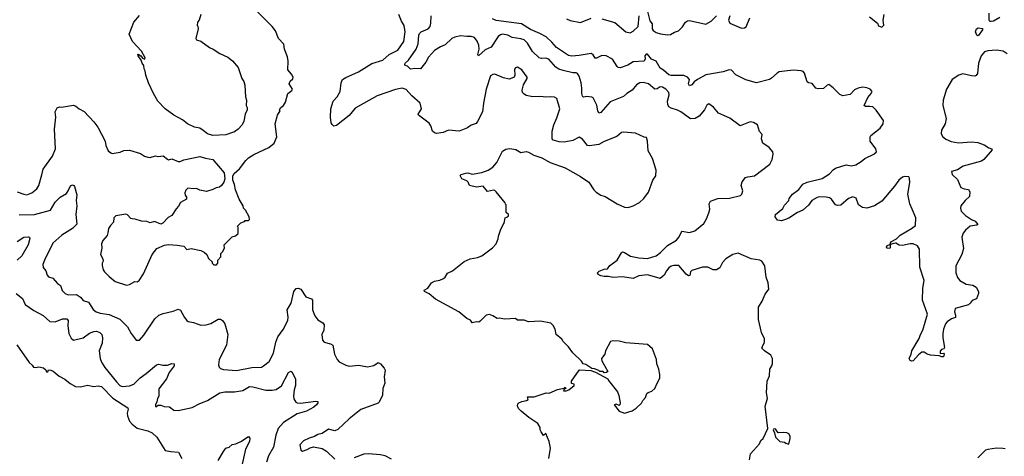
# Model space of a CAD drawing. Extents: x 2293139 to 2515392, y 824115 to 1006937.
# Tile 272 of 417: x 2369058 to 2378168, y 961649 to 965688. Entities that reach past the tile are written whole.
import ezdxf

# ---------------------------------------------------------------- set-up
doc = ezdxf.new("R2010")
doc.units = 0

msp = doc.modelspace()

# ---------------------------------------------------------------- linework, layer by layer
at = {"layer": '0CON10XD'}
for points in [[(2369035, 964097.1), (2369095, 964073.1), (2369125, 964069.4), (2369170, 964085), (2369217.9, 964122.1), (2369235.7, 964155), (2369263.8, 964253.8), (2369276.2, 964305), (2369360, 964425), (2369388.8, 964495), (2369380.8, 964675), (2369391.2, 964785), (2369386.7, 964835), (2369405, 964872.5), (2369425, 964882.5), (2369445, 964880), (2369555, 964896), (2369578.3, 964888.3), (2369606.7, 964865), (2369655, 964840), (2369744.5, 964744.5), (2369780, 964695), (2369848, 964565), (2369856.2, 964525), (2369876.4, 964476.4), (2369900, 964455), (2369915, 964450), (2369986.4, 964463.6), (2370021.7, 964478.3), (2370075, 964481.2), (2370175, 964448.8), (2370212.5, 964425), (2370245, 964416.2), (2370266, 964414), (2370315, 964427.5), (2370335, 964422.5), (2370385, 964427.5), (2370425, 964397.5), (2370435, 964392.5), (2370465, 964400), (2370525, 964376.7), (2370543, 964377), (2370575, 964392.5), (2370725, 964423.8), (2370777, 964407), (2370845, 964396.2), (2370950.9, 964270.9), (2370956.7, 964215), (2370947.5, 964185), (2370926.4, 964153.6), (2370905, 964137.5), (2370875, 964132.5), (2370843.9, 964116.1), (2370785, 964100), (2370725, 964112.5), (2370695, 964127.5), (2370665, 964122.5), (2370615, 964130), (2370595, 964112.5), (2370586.2, 964085), (2370590, 964065), (2370602.5, 964045), (2370602.5, 964027.5), (2370545, 963997.5), (2370528.3, 963961.7), (2370505, 963937.5), (2370465, 963876.7), (2370431.7, 963858.3), (2370382.5, 963805), (2370365, 963796.7), (2370305, 963822.5), (2370265, 963810), (2370235, 963822.5), (2370183.6, 963823.6), (2370125, 963843.3), (2370100, 963845), (2370085, 963850), (2370055, 963882.5), (2370039.3, 963889.3), (2369946.4, 963873.6), (2369927.5, 963855), (2369926.7, 963815), (2369897.5, 963785), (2369880, 963755), (2369874, 963715), (2369868.3, 963691.7), (2369825.9, 963644.1), (2369816.2, 963615), (2369818.8, 963575), (2369806.4, 963516.4), (2369826.7, 963475), (2369830, 963455), (2369820, 963435), (2369820, 963415), (2369831.2, 963375), (2369843.3, 963355), (2369885, 963313.3), (2369942.5, 963265), (2370045, 963233.8), (2370075, 963240), (2370123, 963267), (2370145, 963263.3), (2370162.5, 963275), (2370203.3, 963336.7), (2370282.5, 963515), (2370327, 963573), (2370397, 963603), (2370435, 963607.5), (2370515, 963603.3), (2370575, 963592.5), (2370605, 963562.5), (2370645, 963571.2), (2370735, 963553.3), (2370765, 963537.5), (2370790, 963515), (2370805, 963480), (2370838.3, 963448.3), (2370840, 963435), (2370855, 963420), (2370878.3, 963421.7), (2370890, 963435), (2370890, 963465), (2370920, 963495), (2370920, 963525), (2370935, 963540), (2370952.5, 963575), (2370950, 963605), (2371025, 963680), (2371055, 963690), (2371078.3, 963711.7), (2371080, 963765), (2371071.7, 963778.3), (2371105, 963810), (2371138.3, 963821.7), (2371145, 963830), (2371175, 963830), (2371185, 963840), (2371180, 963865), (2371147.3, 963927.3), (2371130, 963945), (2371125, 963967.5), (2371088.8, 964028.8), (2371053.8, 964115), (2371046, 964165), (2371028.8, 964205), (2371028.8, 964245), (2371043.3, 964265), (2371092.7, 964307.3), (2371148.8, 964385), (2371175, 964411.2), (2371225, 964441.2), (2371363.6, 964506.4), (2371413, 964547), (2371437.5, 964605), (2371422.5, 964725), (2371442.5, 964805), (2371467.5, 964845), (2371462.5, 964855), (2371472.5, 964875), (2371497.5, 964895), (2371517.5, 964925), (2371540, 965005), (2371576.4, 965033.6), (2371582.5, 965045), (2371552.5, 965095), (2371561.7, 965118.3), (2371585, 965140), (2371586.7, 965155), (2371573.3, 965185), (2371537.5, 965225), (2371542.5, 965305), (2371536.7, 965345), (2371507.5, 965415), (2371500.7, 965460.7), (2371452.5, 965515), (2371423.6, 965583.6), (2371392.5, 965625), (2371205, 965812.5)], [(2370733.8, 965735), (2370717, 965683), (2370702.5, 965665), (2370700, 965635), (2370707, 965627), (2370710, 965605), (2370687.5, 965515), (2370695, 965502.5), (2370735, 965490), (2370815, 965430), (2370847, 965417), (2370910, 965375), (2370985, 965342.5), (2371026.4, 965306.4), (2371080, 965245), (2371112.5, 965145), (2371132.5, 965115), (2371141.7, 965081.7), (2371147.5, 964975), (2371157.5, 964945), (2371152.5, 964895), (2371162.5, 964875), (2371163.3, 964855), (2371143.3, 964815), (2371131.7, 964748.3), (2371117.5, 964715), (2371080, 964675), (2371045, 964650), (2370966.1, 964623.9), (2370845, 964616.7), (2370795, 964633.8), (2370754.4, 964664.4), (2370725, 964686.2), (2370675, 964693.3), (2370610, 964725), (2370565, 964762.5), (2370483.3, 964805), (2370405, 964863.3), (2370337.5, 964935), (2370296.7, 965005), (2370250, 965105), (2370223.8, 965175), (2370220, 965215), (2370210, 965235), (2370206, 965265), (2370190, 965285), (2370183.3, 965315), (2370152.5, 965355), (2370150, 965365), (2370155, 965370), (2370177.5, 965355), (2370193.3, 965333.3), (2370216.7, 965323.3), (2370217.5, 965335), (2370185, 965397.5), (2370101.9, 965485), (2370071.2, 965555), (2370114.1, 965665.9), (2370165, 965727.5)], [(2371947.5, 964717.5), (2371940, 964735), (2371934.5, 964785), (2371935.5, 964865), (2371958.2, 964935), (2371994.5, 964975), (2372022.5, 965025), (2372033.2, 965103.2), (2372045.7, 965135), (2372075, 965153.6), (2372192.5, 965205), (2372316.5, 965283.5), (2372418, 965315), (2372475, 965365.8), (2372555, 965405.6), (2372613.1, 965486.9), (2372624.6, 965575), (2372614.3, 965635), (2372590, 965675), (2372565.7, 965735.7)], [(2375811.2, 961615), (2375819.3, 961670.7), (2375902.5, 961765), (2375913.6, 961796.4), (2375937.5, 961815), (2375980, 961905), (2375956.4, 962113.6), (2375976.7, 962185), (2375966.7, 962235), (2375973.3, 962345), (2375996.1, 962393.9), (2375997.5, 962455), (2376017.5, 962485), (2376023, 962507), (2376023.3, 962555), (2376006.7, 962585), (2375947.5, 962625), (2375925, 962650), (2375935, 962680), (2375947, 962693), (2375950, 962715), (2375947.5, 962735), (2375920, 962795), (2375894, 962915), (2375892.7, 963027.3), (2375927.5, 963085), (2375955, 963150), (2375990, 963195), (2375982.5, 963255), (2375963.3, 963305), (2375951.7, 963411.7), (2375923.3, 963455), (2375904.2, 963464.2), (2375825, 963474.5), (2375705, 963529.5), (2375655, 963516.7), (2375590, 963475), (2375559.1, 963440.9), (2375535, 963391.2), (2375505, 963374), (2375475, 963374.2), (2375425, 963397.5), (2375375, 963397.5), (2375275, 963368.1), (2375264.4, 963355), (2375257.5, 963322.5), (2375245, 963318.1), (2375224, 963334), (2375156.7, 963415), (2375110, 963415), (2375085, 963407.5), (2375065, 963391.2), (2375041.2, 963365), (2375021.2, 963325), (2374985, 963294), (2374865, 963329.1), (2374785, 963319.4), (2374735, 963293.3), (2374635, 963309.2), (2374545, 963304.3), (2374505, 963314), (2374465, 963311.4), (2374435, 963317.5), (2374410.5, 963330.5), (2374402.5, 963345), (2374418.3, 963361.7), (2374465, 963378.8), (2374495, 963382.5), (2374518.8, 963415), (2374585.5, 963464.5), (2374625, 963532.5), (2374635, 963540), (2374655, 963536), (2374709.1, 963499.1), (2374785, 963484.3), (2374865, 963478.9), (2374945, 963504.4), (2374987.1, 963535), (2375051.1, 963598.9), (2375135, 963647.8), (2375160.5, 963679.5), (2375185, 963730.8), (2375255, 963718.1), (2375305, 963733.5), (2375386.4, 963803.6), (2375413.1, 963845), (2375435, 963902.5), (2375442.5, 963935), (2375437.1, 963985), (2375449.8, 964010.2), (2375516.8, 964033.2), (2375625, 964037.5), (2375727, 964063), (2375740, 964075), (2375748.8, 964105), (2375734, 964155), (2375743.3, 964186.7), (2375773.2, 964226.8), (2375795, 964235.8), (2375855.5, 964244.5), (2375997.1, 964352.9), (2376018.8, 964395), (2376030, 964445), (2376026.7, 964465), (2375992.5, 964505), (2375932.5, 964545), (2375920, 964585), (2375926.7, 964625), (2375903.8, 964655), (2375884.1, 964714.1), (2375847.7, 964737.7), (2375815, 964742), (2375725, 964707.5), (2375628.3, 964778.3), (2375522, 964822), (2375477.6, 964877.6), (2375435, 964910), (2375415, 964896.7), (2375393.3, 964855), (2375343.3, 964795), (2375307.5, 964775), (2375265, 964770), (2375176.1, 964836.1), (2375145, 964851.5), (2375085, 964868.2), (2375065, 964880.6), (2375054.6, 964905), (2375051.5, 964935), (2375066.9, 964993.1), (2375064.5, 965015), (2375035, 965045.4), (2375005, 965063.8), (2374985, 965066.5), (2374955, 965048.5), (2374935, 965045.5), (2374875, 965095.4), (2374825, 965106.5), (2374795, 965103.3), (2374765, 965085.6), (2374724, 965036), (2374675, 965006.9), (2374645, 964978.6), (2374522.1, 964927.9), (2374435, 964830), (2374415, 964824), (2374405.7, 964845), (2374397.3, 964897.3), (2374363.3, 964965), (2374352, 964972), (2374305, 964977.1), (2374275, 964971.9), (2374265, 964980.8), (2374258, 965005), (2374259.6, 965055), (2374252.7, 965105), (2374233.5, 965165), (2374219.5, 965189.5), (2374205, 965197.3), (2374175, 965196.4), (2374085, 965217.1), (2374045, 965231.6), (2374019.6, 965249.6), (2373955, 965323.3), (2373925, 965332.9), (2373885, 965328.6), (2373865, 965335.6), (2373801.2, 965395), (2373755, 965472.3), (2373725, 965500.6), (2373695, 965512.4), (2373614.8, 965524.8), (2373575, 965543.8), (2373525, 965553.8), (2373505, 965548.8), (2373485.9, 965534.1), (2373420.5, 965435), (2373365, 965408.2), (2373302.7, 965352.7), (2373297.1, 965365), (2373308.9, 965415), (2373305, 965453.3), (2373289.1, 965489.1), (2373265, 965521.9), (2373235, 965533.8), (2373195, 965531.3), (2373135, 965538), (2373085, 965527.3), (2373055, 965513.6), (2372994.1, 965455.9), (2372951.7, 965438.3), (2372896.9, 965403.1), (2372839.5, 965340.5), (2372815, 965295.8), (2372765, 965234.3), (2372715, 965237.5), (2372675, 965230.8), (2372645, 965256.7), (2372625, 965263.8), (2372620, 965275), (2372623.9, 965285), (2372655, 965313.3), (2372727.1, 965415), (2372745.3, 965465), (2372751.8, 965545), (2372758.1, 965561.9), (2372772.9, 965577.1), (2372836.7, 965605), (2372854.1, 965625.9), (2372863.1, 965655), (2372863.6, 965725)], [(2374445.2, 965695.2), (2374565, 965660.9), (2374665, 965574.5), (2374705, 965567.8), (2374735, 965580.6), (2374780, 965625), (2374790, 965725)], [(2374866, 965765), (2374886.4, 965676.4), (2374908.3, 965648.3), (2374909.4, 965605), (2374917.5, 965587.5), (2374945, 965570.6), (2374987.6, 965557.6), (2375052.7, 965547.3), (2375078.8, 965551.2), (2375115, 965573.8), (2375154.1, 965585.9), (2375188.8, 965621.2), (2375218, 965665), (2375235, 965678), (2375255, 965681.2), (2375405, 965645.8), (2375455.5, 965674.5), (2375505.5, 965724.5)], [(2375628.8, 965725), (2375616.7, 965685), (2375626.7, 965655), (2375735, 965610.6), (2375765, 965611.9), (2375778.6, 965621.4), (2375813.5, 965706.5)], [(2376921.2, 965715), (2376993.3, 965655), (2377005, 965630), (2377035, 965620), (2377051.7, 965638.3), (2377046.2, 965685), (2377055, 965737.5)], [(2378125, 965707.5), (2378066.7, 965675), (2378045, 965670), (2378035, 965670), (2378027.5, 965685), (2378027, 965747)], [(2378195, 965372.5), (2378156.4, 965396.4), (2378095.7, 965405.7), (2378015, 965401.5), (2377985, 965390), (2377953.1, 965355), (2377929.3, 965285), (2377918.9, 965191.1), (2377908.3, 965171.7), (2377894.3, 965165.7), (2377865, 965167.8), (2377785, 965187.8), (2377745.8, 965175), (2377684.3, 965135), (2377634.2, 965045), (2377601.2, 964945), (2377597.5, 964895), (2377629.6, 964775), (2377620, 964725), (2377587.9, 964665), (2377583.6, 964635), (2377595, 964607.5), (2377625, 964582.2), (2377675, 964561.1), (2377745, 964549.1), (2377865, 964557.1), (2377922.7, 964552.7), (2377981.2, 964531.2), (2378025, 964502.5), (2378050, 964495), (2378056.2, 964485), (2377978.8, 964395), (2377955, 964378), (2377786.8, 964333.2), (2377735, 964300), (2377677.5, 964282.5), (2377686.2, 964255), (2377735, 964210), (2377766.1, 964136.1), (2377795, 964123.3), (2377835, 964118.8), (2377850, 964095), (2377845, 964052.5), (2377805, 964016.2), (2377764.2, 963965), (2377761.4, 963945), (2377768.1, 963918.1), (2377807.4, 963877.4), (2377865, 963839.2), (2377898, 963825), (2377923.3, 963795), (2377912, 963788), (2377852.4, 963777.6), (2377808.8, 963741.2), (2377787.4, 963712.6), (2377773.5, 963675), (2377789.1, 963570.9), (2377773.9, 963516.1), (2377717.6, 963412.4), (2377718.6, 963345), (2377733.2, 963303.2), (2377754.5, 963274.5), (2377815, 963242.5), (2377875, 963233.8), (2377906.7, 963215), (2377930, 963175), (2377930, 963155), (2377910, 963105), (2377868.8, 963091.2), (2377852.5, 963065), (2377835, 963051.1), (2377712.5, 963015), (2377706.2, 962985), (2377716.2, 962955), (2377715.8, 962934.2), (2377679.5, 962920.5), (2377638, 962892), (2377624.5, 962875.5), (2377604.2, 962825), (2377598, 962785), (2377598, 962745), (2377613.3, 962655), (2377606.7, 962643.3), (2377585, 962637.5), (2377573, 962623), (2377575, 962600), (2377605, 962602.5), (2377612.5, 962595), (2377605, 962570), (2377588.3, 962568.3), (2377565, 962580), (2377485, 962583.8), (2377455, 962593.3), (2377425, 962612.5), (2377405, 962612.5), (2377372.3, 962587.7), (2377325, 962533.8), (2377309.3, 962529.3), (2377295, 962536.7), (2377286.2, 962555), (2377306, 962595), (2377312, 962625), (2377380.8, 962739.2), (2377392, 962775), (2377414.7, 962815), (2377457.9, 962965), (2377412.1, 963095), (2377413.8, 963205), (2377426.2, 963275), (2377385, 963397.5), (2377383.3, 963565), (2377364.2, 963595), (2377325, 963615.4), (2377295, 963614.5), (2377225, 963598.1), (2377195, 963602.5), (2377165, 963620), (2377145, 963619.2), (2377110, 963610), (2377113, 963577), (2377108.3, 963571.7), (2377085, 963573.8), (2377077.5, 963585), (2377085, 963600), (2377110, 963610), (2377113.8, 963625), (2377124, 963635), (2377168.7, 963661.3), (2377203.8, 963696.2), (2377310, 963755), (2377345, 963784.2), (2377348.5, 963855), (2377315, 963934), (2377294.6, 963985), (2377274.6, 964075), (2377293.1, 964183.1), (2377291.4, 964221.4), (2377284, 964234), (2377245, 964238), (2377225, 964232.9), (2377192.5, 964205), (2377151.9, 964148.1), (2377035, 964009.2), (2376965, 963965.7), (2376895, 963944), (2376855, 963952), (2376817, 963977), (2376797, 964037), (2376765, 964050), (2376726.2, 964035), (2376655, 963971.2), (2376625, 963970), (2376605, 963976.2), (2376567.9, 964027.9), (2376550.3, 964040.3), (2376517.9, 964047.9), (2376460.2, 964049.8), (2376436.6, 964043.4), (2376388, 964015), (2376356.1, 963973.9), (2376305, 963927.3), (2376254.7, 963905.3), (2376175, 963853.5), (2376132.9, 963837.1), (2376105, 963826.7), (2376070, 963835), (2376047.5, 963865), (2376050, 963885), (2376117.7, 963942.3), (2376135, 963972.5), (2376172.5, 964015), (2376176.4, 964033.6), (2376206.7, 964075), (2376265, 964116), (2376303.4, 964166.6), (2376345, 964184.5), (2376481.7, 964218.3), (2376549.2, 964260.8), (2376585, 964300), (2376606.8, 964313.2), (2376705, 964344.4), (2376755, 964335.5), (2376794, 964345), (2376844.2, 964375), (2376875.9, 964404.1), (2376961.2, 964445), (2376985.8, 964465), (2376979.2, 964495), (2376926, 964565), (2376925.8, 964604.2), (2376933, 964617), (2377017.5, 964685), (2377045.6, 964724.4), (2377050, 964755), (2376982.6, 964852.6), (2376950.9, 964880.9), (2376924.2, 964885.8), (2376884.1, 964884.1), (2376870, 964895), (2376905, 964967.5), (2376936.2, 965005), (2376943.8, 965025), (2376926.7, 965045), (2376896.8, 965056.8), (2376855, 965064.2), (2376815, 965055.7), (2376782.2, 965037.8), (2376741.2, 964995), (2376675, 964982.7), (2376645, 964996.7), (2376585, 965059.2), (2376545, 965088), (2376528.3, 965081.7), (2376495, 965052.9), (2376445, 965049.2), (2376425, 965053.3), (2376388.8, 965098.8), (2376355, 965103.8), (2376345, 965113.3), (2376318, 965195), (2376307.6, 965207.6), (2376287.5, 965215), (2376215, 965220.4), (2376085, 965204.5), (2376065.8, 965195), (2376015, 965146.9), (2375995, 965135.5), (2375875, 965104.5), (2375775, 965132.1), (2375685, 965177.1), (2375645, 965221.2), (2375622.5, 965225), (2375565, 965205.7), (2375405, 965179.2), (2375327.5, 965135), (2375297.3, 965112.7), (2375275, 965084.2), (2375256.4, 965076.4), (2375244.3, 965095), (2375254, 965135), (2375235, 965157.5), (2375203.1, 965173.1), (2375085, 965170.9), (2375065, 965176.9), (2375015, 965222.7), (2374985, 965241.1), (2374945, 965304), (2374903.8, 965323.8), (2374865, 965370), (2374855, 965368.8), (2374841.4, 965355), (2374844, 965325), (2374835, 965304), (2374735, 965298.1), (2374685, 965268.6), (2374615, 965242.5), (2374595, 965245.8), (2374585, 965255.8), (2374541.9, 965321.9), (2374485, 965352.5), (2374445, 965357.8), (2374395, 965331.9), (2374383.7, 965333.7), (2374365, 965364), (2374345, 965374.4), (2374235, 965357.3), (2374165, 965349.2), (2374135, 965357.5), (2374025, 965430), (2373981.1, 965481.1), (2373928.2, 965528.2), (2373870.6, 965560.6), (2373785, 965596.7), (2373701.2, 965651.2), (2373465, 965681.4), (2373432.5, 965695)], [(2374117.5, 965695), (2374151.5, 965681.5), (2374245, 965661.2), (2374345, 965701.1)], [(2377925, 965540), (2377912.5, 965545), (2377902.5, 965575), (2377910, 965605), (2377925, 965612.5), (2377966.7, 965606.7), (2377965.8, 965595), (2377925, 965540)], [(2373955, 961630), (2373970, 961725), (2373957.5, 961785), (2373925, 961860), (2373905, 961842.5), (2373883.3, 961875), (2373873.3, 961895), (2373872.5, 961915), (2373853, 961953), (2373768.3, 962008.3), (2373697.3, 962067.3), (2373672.7, 962092.7), (2373664.3, 962115), (2373666.2, 962135), (2373676.7, 962145), (2373705, 962157.5), (2373747.5, 962165), (2373762.5, 962175), (2373755, 962200), (2373819.3, 962200.7), (2373930, 962235), (2373956.2, 962233.8), (2374035, 962268), (2374095, 962280), (2374105, 962290), (2374110, 962275), (2374091.7, 962268.3), (2374090, 962255), (2374113.3, 962253.3), (2374137.5, 962265), (2374187.5, 962305), (2374187, 962317), (2374161.7, 962321.7), (2374163.3, 962345), (2374234.2, 962445.8), (2374241.7, 962448.3), (2374342.3, 962442.3), (2374386.1, 962426.1), (2374500, 962365), (2374505, 962350), (2374590, 962245), (2374601.7, 962211.7), (2374612.5, 962145), (2374610, 962125), (2374605, 962120), (2374575, 962132.5), (2374557.5, 962125), (2374605, 962067.5), (2374655, 962047.5), (2374725, 962071.2), (2374762.5, 962095), (2374809.3, 962140.7), (2374822.5, 962165), (2374848.3, 962191.7), (2374861.2, 962228.8), (2374871.2, 962238.8), (2374905, 962252.5), (2374935, 962277.5), (2374956.7, 962325), (2374979.3, 962370.7), (2374980, 962405), (2374970, 962455), (2374951.2, 962505), (2374950, 962545), (2374913.6, 962643.6), (2374865, 962683.3), (2374665, 962700), (2374605, 962713.3), (2374545, 962716.7), (2374525, 962710), (2374477.5, 962625), (2374472.5, 962595), (2374440, 962555), (2374443.3, 962533.3), (2374500, 962435), (2374487, 962423), (2374465, 962422.5), (2374455, 962432.5), (2374425, 962432.5), (2374415, 962442.5), (2374375, 962458.8), (2374350, 962460), (2374295, 962497.5), (2374272.5, 962505), (2374255, 962530), (2374175, 962607.5), (2374135, 962662.5), (2374085, 962712.5), (2374075, 962732.5), (2374020, 962775), (2374012.5, 962825), (2373995, 962860), (2373971.7, 962881.7), (2373875, 962900), (2373765, 962893.3), (2373725, 962907.5), (2373665, 962910), (2373645, 962923.3), (2373545, 962918.8), (2373495, 962926.2), (2373475, 962923.3), (2373435, 962950), (2373405, 962960), (2373375, 962956.2), (2373319.2, 962900.8), (2373305, 962891.2), (2373285, 962893.8), (2373245, 962884.3), (2373227.5, 962907.5), (2373193.9, 962923.9), (2373120, 962985), (2372905, 963103.8), (2372845, 963150.8), (2372802.5, 963175), (2372800, 963185), (2372835, 963203.8), (2372867, 963253), (2372895, 963269.2), (2372945, 963280), (2372977.5, 963295), (2372995, 963307.5), (2373015.9, 963344.1), (2373063.3, 963365), (2373169.3, 963450.7), (2373225, 963476.2), (2373292, 963488), (2373335, 963503.8), (2373433, 963577), (2373466.2, 963613.8), (2373485, 963660), (2373486.7, 963685), (2373505, 963740), (2373530, 963795), (2373540, 963805), (2373550, 963855), (2373565, 963860), (2373580, 963875), (2373580, 963885), (2373560, 963905), (2373560, 963975), (2373551.7, 963981.7), (2373550, 963995), (2373467.5, 964095), (2373455, 964107.5), (2373440.7, 964110.7), (2373385, 964100), (2373345, 964146.7), (2373285, 964140), (2373220, 964155), (2373206.4, 964186.4), (2373195, 964196.7), (2373147.5, 964215), (2373132.5, 964247.5), (2373143, 964257), (2373185, 964268.8), (2373205, 964270), (2373245, 964258.8), (2373335, 964273.3), (2373393.6, 964296.4), (2373435.9, 964324.1), (2373473.6, 964366.4), (2373525, 964472.5), (2373555, 964490), (2373593.9, 964496.1), (2373648.8, 964488.8), (2373695, 964460), (2373745, 964468.8), (2373765, 964463.8), (2373814.1, 964434.1), (2373889.5, 964409.5), (2373965, 964366.7), (2374105, 964316.7), (2374245, 964238.8), (2374323.3, 964185), (2374370, 964115), (2374392.2, 964092.2), (2374435.5, 964065.5), (2374475, 964051.9), (2374585.7, 963985.7), (2374655, 963954.2), (2374687.7, 963952.3), (2374733.9, 963966.1), (2374792.3, 963997.7), (2374833.3, 964035), (2374875, 964093.3), (2374915.8, 964204.2), (2374943.8, 964245), (2374946.7, 964295), (2374913.9, 964403.9), (2374872.5, 964475), (2374867.5, 964565), (2374858.3, 964598.3), (2374835, 964600), (2374755, 964638.8), (2374645, 964648), (2374625, 964643.3), (2374581.7, 964608.3), (2374465, 964561.5), (2374415, 964533.8), (2374329.6, 964520.4), (2374310, 964525), (2374265, 964584), (2374235, 964600.8), (2374175, 964570), (2374095, 964556.7), (2374049.1, 964559.1), (2374005, 964572), (2373992.5, 964572.5), (2373985.8, 964585.8), (2373984.5, 964655.5), (2373998.6, 964715), (2374028.3, 964781.7), (2374054, 964864), (2374028.3, 964958.3), (2374005, 964970), (2373965.8, 964975.8), (2373925, 964970), (2373875, 964977.5), (2373805, 964973.8), (2373745, 964988), (2373721.2, 965001.2), (2373710, 965015), (2373706.7, 965035), (2373718, 965085), (2373752.5, 965145), (2373752.5, 965155), (2373703.9, 965223.9), (2373665, 965247.5), (2373645, 965242.5), (2373635, 965230), (2373638.8, 965175), (2373633.6, 965156.4), (2373595, 965140), (2373585, 965137.5), (2373535, 965150.8), (2373455, 965183.8), (2373435, 965182), (2373415, 965168.8), (2373374.2, 965045), (2373348, 964915), (2373338.8, 964835), (2373295, 964747.5), (2373280.7, 964729.3), (2373235, 964712.5), (2373201.7, 964688.3), (2373122.7, 964657.3), (2373025, 964665.8), (2372975, 964644.2), (2372915, 964636.2), (2372895, 964640), (2372875.8, 964655.8), (2372862.5, 964705), (2372845, 964731.2), (2372746.7, 964805), (2372743.3, 964815), (2372776.1, 964863.9), (2372763.3, 964915), (2372684.7, 964984.7), (2372635, 965042.9), (2372595, 965053.3), (2372535, 965043.6), (2372365, 964982.9), (2372161.5, 964868.5), (2372107.4, 964802.6), (2371989.7, 964710.3), (2371965, 964704.2), (2371947.5, 964717.5)], [(2369053.6, 963883.6), (2369195, 963885.5), (2369343.3, 963926.7), (2369385, 963999.2), (2369432, 964045), (2369489.8, 964080.2), (2369507.5, 964105), (2369527.7, 964152.3), (2369545, 964160), (2369557.5, 964155), (2369564, 964144), (2369587.3, 964067.3), (2369579.4, 964015), (2369586.4, 963965), (2369578.5, 963885), (2369585.5, 963795.5)], [(2369585.5, 963795.5), (2369547.5, 963755), (2369447.5, 963695), (2369365, 963621.2), (2369287.1, 963465), (2369272.9, 963425), (2369275.7, 963395.7), (2369298.8, 963365), (2369313.3, 963325), (2369325, 963310), (2369365, 963298), (2369408.8, 963248.8), (2369435, 963230), (2369451.7, 963181.7), (2369477.5, 963155), (2369505, 963144.2), (2369585, 963147.5), (2369620.9, 963120.9), (2369645, 963092), (2369695, 963074), (2369737.6, 963007.6), (2369765.4, 962985.4), (2369802.8, 962972.8), (2369885, 962961.9), (2369985, 962918.6), (2370056.4, 962846.4), (2370088, 962785), (2370135, 962723.3), (2370165.7, 962724.3), (2370205, 962770), (2370308.6, 962921.4), (2370344.2, 962955), (2370385, 962971.5), (2370478.5, 962991.5), (2370525, 963011.2), (2370545, 963000), (2370581.7, 962931.7), (2370604.2, 962904.2), (2370616.1, 962896.1), (2370665, 962887.5), (2370735, 962862.9), (2370784.5, 962865.5), (2370825, 962878.9), (2370895, 962916.9), (2370915, 962919.2), (2370935, 962904.2), (2370955.5, 962875), (2370983.3, 962775), (2370971.3, 962678.7), (2370902.5, 962545), (2370896.2, 962495), (2370903.6, 962473.6), (2370915, 962462.5), (2370942.9, 962452.9), (2371065, 962442.2), (2371205, 962469.5), (2371295, 962474.3), (2371315, 962486.2), (2371365, 962526.2), (2371406, 962604), (2371428.2, 962705), (2371447.1, 962755), (2371496.6, 962823.4), (2371538.5, 962905), (2371541.2, 962935), (2371533.6, 963005), (2371568.9, 963065), (2371595.3, 963174.7), (2371615, 963200.6), (2371635, 963205.5), (2371658.5, 963195), (2371705, 963124.4), (2371756.8, 963106.8), (2371768.1, 963095), (2371768.2, 963005), (2371788.3, 962948.3), (2371815, 962910.8), (2371861.2, 962885), (2371875.6, 962865), (2371872.5, 962815), (2371852.7, 962777.3), (2371858, 962725), (2371875.8, 962705.8), (2371935, 962688.8), (2371955.8, 962675.8), (2371969.2, 962595), (2371994.3, 962544.3), (2372014.4, 962524.4), (2372075, 962492.9), (2372105, 962484.4), (2372195, 962493.1), (2372275, 962477.5), (2372335, 962490), (2372373.8, 962516.2), (2372395, 962503.8), (2372431.2, 962465), (2372438.8, 962445), (2372430.8, 962385), (2372437.5, 962325), (2372416.2, 962275), (2372413.3, 962215), (2372385, 962150), (2372375, 962140), (2372215, 962081.2), (2372106.2, 961995), (2372002.7, 961897.3), (2371975, 961886.2), (2371915, 961898.8), (2371855, 961860), (2371815, 961851.2), (2371785, 961832), (2371735, 961816.2), (2371685, 961791.2), (2371650, 961755), (2371657.5, 961705), (2371675, 961696.7), (2371716.9, 961713.1), (2371745, 961728.8), (2371775, 961736), (2371855, 961720), (2371897.4, 961697.4), (2371975, 961622)], [(2369035, 963637.5), (2369095, 963676.5), (2369140.8, 963680.8), (2369150, 963675), (2369151.2, 963665), (2369135.7, 963605), (2369078.1, 963505), (2369035, 963463.6)], [(2369026.4, 963156.4), (2369085, 963107.5), (2369110, 963055), (2369188.3, 962998.3), (2369275, 962951.5), (2369336.9, 962896.9), (2369385, 962894.5), (2369455, 962920.6), (2369495, 962921.2), (2369505.6, 962905.6), (2369504.2, 962855), (2369514.1, 962785.9), (2369535, 962741.2), (2369555, 962722.5), (2369645, 962744.5), (2369705, 962787.3), (2369745, 962804.5), (2369767.3, 962807.3), (2369798.8, 962795), (2369818, 962775), (2369823.9, 962743.9), (2369820.8, 962695), (2369794.4, 962625), (2369801.5, 962555), (2369815, 962518.8), (2369845, 962469.2), (2369955, 962337.1), (2369984.2, 962305), (2370005.7, 962295.7), (2370075, 962301.5), (2370115, 962316.2), (2370173.4, 962376.6), (2370228.6, 962415), (2370325, 962496.2), (2370345, 962501.2), (2370383, 962493), (2370425, 962492.5), (2370465, 962508.1), (2370486, 962506), (2370487.1, 962485), (2370440, 962425), (2370415.5, 962364.5), (2370346.1, 962273.9), (2370346.2, 962205), (2370333.3, 962185), (2370327, 962153), (2370313.3, 962125), (2370315, 962110), (2370325, 962110), (2370338.3, 962121.7), (2370365, 962123.3), (2370395, 962111.2), (2370445, 962106), (2370485, 962075.6), (2370525, 962073.3), (2370655, 962100.5), (2370725, 962138.6), (2370765, 962153.1)], [(2369030.7, 962680.7), (2369145, 962516.7), (2369173, 962493), (2369185, 962472.5), (2369205, 962470), (2369235, 962477.5), (2369277, 962467), (2369298.3, 962448.3), (2369305, 962430), (2369318.3, 962431.7), (2369325, 962450), (2369345, 962447.5), (2369367.3, 962437.3), (2369422, 962392), (2369475, 962363.3), (2369523.9, 962323.9), (2369575, 962293.8), (2369619.5, 962290.5), (2369685, 962306.9), (2369743.4, 962293.4), (2369785, 962302.2), (2369815, 962293.6), (2369918.5, 962188.5), (2370058.9, 962098.9), (2370062.2, 962085), (2370052.1, 962047.9), (2370053.9, 962025), (2370075.3, 961975), (2370098.2, 961945), (2370145, 961910.4), (2370245, 961885.2), (2370283.4, 961865), (2370327.8, 961825), (2370405, 961703.6), (2370455, 961692.1), (2370528.7, 961688.7), (2370559.2, 961629.2)], [(2370765, 962153.1), (2370795, 962164.3), (2370910, 962235), (2370955, 962244.4), (2371045.7, 962245.7), (2371122.3, 962257.7), (2371185, 962295.5), (2371215, 962293.3), (2371335, 962262.1), (2371395, 962260.8), (2371432.1, 962267.9), (2371479.2, 962300.8), (2371544.4, 962425), (2371565, 962438), (2371575, 962430), (2371609.1, 962365), (2371608.5, 962305), (2371596.1, 962263.9), (2371590, 962205), (2371595, 962181.2), (2371611.5, 962151.5), (2371625, 962143.6), (2371655, 962140), (2371798.1, 962158.1), (2371816.2, 962155), (2371817.1, 962145), (2371805.5, 962125), (2371778.9, 962105), (2371712, 962068), (2371625, 962041.2), (2371499.5, 961960.5), (2371449.5, 961905), (2371426.4, 961845), (2371406.7, 961735), (2371358.9, 961655), (2371340, 961595)], [(2376175, 961760), (2376186.7, 961815), (2376186.7, 961835), (2376175, 961857.5), (2376156.4, 961866.4), (2376125, 961870), (2376075, 961867.5), (2376055, 961897.5), (2376045, 961902.5), (2376030.7, 961899.3), (2376027.5, 961895), (2376042.5, 961865), (2376050, 961825), (2376090, 961785), (2376135, 961780), (2376145, 961770), (2376175, 961760)], [(2370895, 961610), (2370942.5, 961695), (2370965, 961723.3), (2370995, 961733.8), (2371022.3, 961757.7), (2371057.5, 961765), (2371104.2, 961785.8), (2371175, 961832.5), (2371187.3, 961817.3), (2371185.6, 961785), (2371146.9, 961715), (2371116.4, 961575)], [(2378175, 961718), (2378155, 961721.2), (2378095, 961723.3), (2378015, 961713.3), (2377992.5, 961705), (2377924.1, 961635.9)], [(2372155, 961638), (2372245, 961671.4), (2372285, 961675.8), (2372395.5, 961665.5), (2372435, 961655.5), (2372495.3, 961625.3)]]:
    msp.add_lwpolyline(points, dxfattribs=at)

doc.saveas('drawing.dxf')
